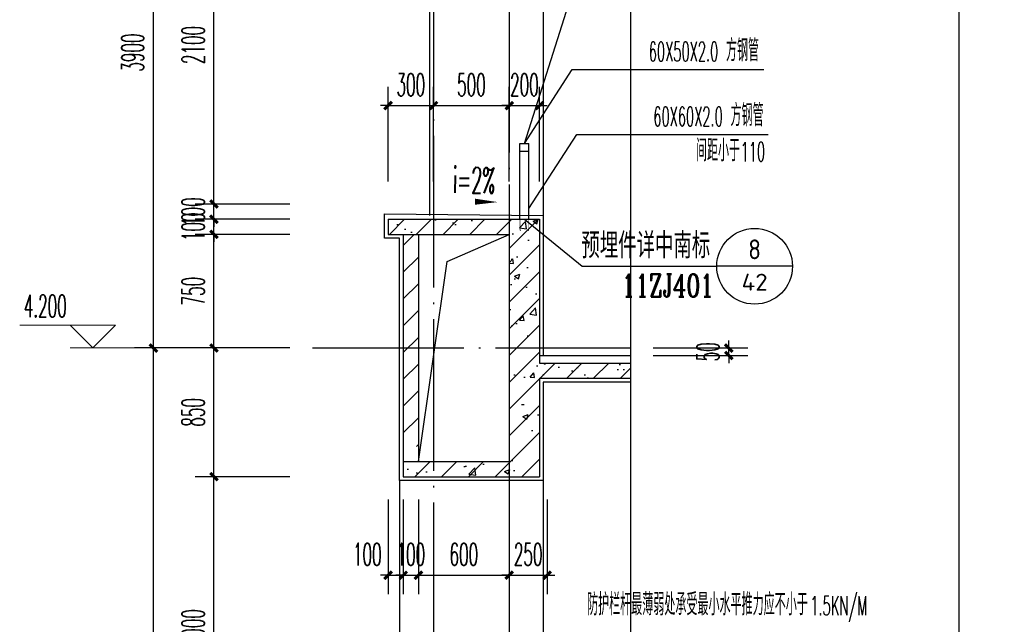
# Model space of a CAD drawing. Extents: x 1779708 to 7299578, y -1121471 to 88434.
# Tile 1015 of 1056: x 7019014 to 7025517, y -971297 to -967306. Entities that reach past the tile are written whole.
import ezdxf
from ezdxf.enums import TextEntityAlignment as Align

# ---------------------------------------------------------------- set-up
doc = ezdxf.new("R2010")
doc.units = 0
doc.header["$LTSCALE"] = 1000
doc.header["$MEASUREMENT"] = 0
doc.linetypes.add('DOTE', pattern=[2.42, 2, -0.2, 0.02, -0.2])
doc.layers.get('0').update_dxf_attribs({"linetype": 'CONTINUOUS'})
doc.layers.get('Defpoints').update_dxf_attribs({"linetype": 'CONTINUOUS'})
for name, color, linetype in [('AXIS', 3, 'CONTINUOUS'), ('DIM_IDEN', 3, 'CONTINUOUS'), ('DIM_LEAD', 3, 'CONTINUOUS'), ('DIM_SYMB', 3, 'CONTINUOUS'), ('DOTE', 1, 'DOTE'), ('PUB_TAB', 7, 'CONTINUOUS'), ('PUB_TEXT', 7, 'CONTINUOUS'), ('WALL', 255, 'CONTINUOUS'), ('填充细线', 8, 'CONTINUOUS'), ('栏杆', 6, 'CONTINUOUS'), ('粉刷线', 213, 'CONTINUOUS'), ('装修层线', 2, 'CONTINUOUS')]:
    doc.layers.add(name, color=color, linetype=linetype)
doc.layers.add('DIM_ELEV', color=3, linetype='CONTINUOUS', lineweight=13)
doc.styles.add('_TCH_DIM', font='SIMPLEX.shx', dxfattribs={"width": 0.7, "bigfont": 'GBCBIG.shx'})
doc.styles.add('_TCH_DIM_T3', font='SIMPLEX.shx', dxfattribs={"width": 0.494118, "bigfont": 'GBCBIG.shx'})
doc.styles.add('_TCH_LABEL', font='COMPLEX', dxfattribs={"bigfont": 'GBCBIG'})
doc.styles.get("Standard").update_dxf_attribs({"font": 'GBENOR', "bigfont": 'GBCBIG'})
doc.dimstyles.new('_TCH_ARCH&&50', dxfattribs={"dimtxt": 148.75, "dimasz": 50, "dimexe": 125, "dimexo": 150, "dimgap": 63.125, "dimtad": 1, "dimdec": 0, "dimzin": 0, "dimdsep": 46, "dimtxsty": '_TCH_DIM_T3', "dimblk": 'ARCHTICK', "dimcen": 0.09, "dimdle": 75, "dimclrt": 7, "dimazin": 2, "dimtfac": 1, "dimtdec": 0, "dimtix": 1, "dimtmove": 2, "dimatfit": 3, "dimfxl": 250, "dimtolj": 1, "dimtzin": 0, "dimarcsym": 0})

# ---------------------------------------------------------------- blocks, each defined once
blk = doc.blocks.new('_ArchTick')
at = {"color": 0, "linetype": 'ByBlock', "const_width": 0.4}
blk.add_lwpolyline([(-0.5, -0.5), (0.5, 0.5)], dxfattribs=at)
blk = doc.blocks.new('*D1238')
at = {"layer": 'AXIS', "color": 0, "lineweight": -2, "transparency": 16777216}
for p, q in [((7019897.5, -973748.2), (7019897.5, -969398.2)), ((7020797.5, -969473.2), (7019772.5, -969473.2)), ((7020797.5, -973673.2), (7019772.5, -973673.2))]:
    blk.add_line(p, q, dxfattribs=at)
at = {"layer": 'Defpoints', "color": 0, "transparency": 16777216}
for p in [(7019897.5, -969473.2), (7020947.5, -969473.2), (7020947.5, -973673.2)]:
    blk.add_point(p, dxfattribs=at)
at = {"layer": 'AXIS', "color": 0, "lineweight": -2, "transparency": 16777216, "xscale": 50, "yscale": 50, "zscale": 50}
for p, rotation in [((7019897.5, -969473.2), 90), ((7019897.5, -973673.2), 270)]:
    blk.add_blockref('_ArchTick', p, dxfattribs=dict(at, rotation=rotation))
at = {"layer": 'AXIS', "color": 7, "transparency": 16777216, "insert": (7019760, -971573.2), "char_height": 148.75, "attachment_point": 5, "rotation": 90, "style": '_TCH_DIM_T3'}
blk.add_mtext('\\A1;4200', dxfattribs=at)
blk = doc.blocks.new('*D1239')
at = {"layer": 'AXIS', "color": 0, "lineweight": -2, "transparency": 16777216}
for p, q in [((7019897.5, -969548.2), (7019897.5, -965498.2)), ((7020797.5, -965573.2), (7019772.5, -965573.2)), ((7020797.5, -969473.2), (7019772.5, -969473.2))]:
    blk.add_line(p, q, dxfattribs=at)
at = {"layer": 'Defpoints', "color": 0, "transparency": 16777216}
for p in [(7019897.5, -965573.2), (7020947.5, -965573.2), (7020947.5, -969473.2)]:
    blk.add_point(p, dxfattribs=at)
at = {"layer": 'AXIS', "color": 0, "lineweight": -2, "transparency": 16777216, "xscale": 50, "yscale": 50, "zscale": 50}
for p, rotation in [((7019897.5, -965573.2), 90), ((7019897.5, -969473.2), 270)]:
    blk.add_blockref('_ArchTick', p, dxfattribs=dict(at, rotation=rotation))
at = {"layer": 'AXIS', "color": 7, "transparency": 16777216, "insert": (7019760, -967523.2), "char_height": 148.75, "attachment_point": 5, "rotation": 90, "style": '_TCH_DIM_T3'}
blk.add_mtext('\\A1;3900', dxfattribs=at)
blk = doc.blocks.new('*D1248')
at = {"layer": 'AXIS', "color": 0, "lineweight": -2, "transparency": 16777216}
for p, q in [((7020297.5, -972398.2), (7020297.5, -970248.2)), ((7020797.5, -970323.2), (7020172.5, -970323.2)), ((7020797.5, -972323.2), (7020172.5, -972323.2))]:
    blk.add_line(p, q, dxfattribs=at)
at = {"layer": 'Defpoints', "color": 0, "transparency": 16777216}
for p in [(7020297.5, -970323.2), (7020947.5, -970323.2), (7020947.5, -972323.2)]:
    blk.add_point(p, dxfattribs=at)
at = {"layer": 'AXIS', "color": 0, "lineweight": -2, "transparency": 16777216, "xscale": 50, "yscale": 50, "zscale": 50}
for p, rotation in [((7020297.5, -970323.2), 90), ((7020297.5, -972323.2), 270)]:
    blk.add_blockref('_ArchTick', p, dxfattribs=dict(at, rotation=rotation))
at = {"layer": 'AXIS', "color": 7, "transparency": 16777216, "insert": (7020160, -971323.2), "char_height": 148.75, "attachment_point": 5, "rotation": 90, "style": '_TCH_DIM_T3'}
blk.add_mtext('\\A1;2000', dxfattribs=at)
blk = doc.blocks.new('*D1249')
at = {"layer": 'AXIS', "color": 0, "lineweight": -2, "transparency": 16777216}
for p, q in [((7020297.5, -970398.2), (7020297.5, -969398.2)), ((7020797.5, -969473.2), (7020172.5, -969473.2)), ((7020797.5, -970323.2), (7020172.5, -970323.2))]:
    blk.add_line(p, q, dxfattribs=at)
at = {"layer": 'Defpoints', "color": 0, "transparency": 16777216}
for p in [(7020297.5, -969473.2), (7020947.5, -969473.2), (7020947.5, -970323.2)]:
    blk.add_point(p, dxfattribs=at)
at = {"layer": 'AXIS', "color": 0, "lineweight": -2, "transparency": 16777216, "xscale": 50, "yscale": 50, "zscale": 50}
for p, rotation in [((7020297.5, -969473.2), 90), ((7020297.5, -970323.2), 270)]:
    blk.add_blockref('_ArchTick', p, dxfattribs=dict(at, rotation=rotation))
at = {"layer": 'AXIS', "color": 7, "transparency": 16777216, "insert": (7020160, -969898.2), "char_height": 148.75, "attachment_point": 5, "rotation": 90, "style": '_TCH_DIM_T3'}
blk.add_mtext('\\A1;850', dxfattribs=at)
blk = doc.blocks.new('*D1250')
at = {"layer": 'AXIS', "color": 0, "lineweight": -2, "transparency": 16777216}
for p, q in [((7020297.5, -969548.2), (7020297.5, -968648.2)), ((7020797.5, -968723.2), (7020172.5, -968723.2)), ((7020797.5, -969473.2), (7020172.5, -969473.2))]:
    blk.add_line(p, q, dxfattribs=at)
at = {"layer": 'Defpoints', "color": 0, "transparency": 16777216}
for p in [(7020297.5, -968723.2), (7020947.5, -968723.2), (7020947.5, -969473.2)]:
    blk.add_point(p, dxfattribs=at)
at = {"layer": 'AXIS', "color": 0, "lineweight": -2, "transparency": 16777216, "xscale": 50, "yscale": 50, "zscale": 50}
for p, rotation in [((7020297.5, -968723.2), 90), ((7020297.5, -969473.2), 270)]:
    blk.add_blockref('_ArchTick', p, dxfattribs=dict(at, rotation=rotation))
at = {"layer": 'AXIS', "color": 7, "transparency": 16777216, "insert": (7020160, -969098.2), "char_height": 148.75, "attachment_point": 5, "rotation": 90, "style": '_TCH_DIM_T3'}
blk.add_mtext('\\A1;750', dxfattribs=at)
blk = doc.blocks.new('*D1251')
at = {"layer": 'AXIS', "color": 0, "lineweight": -2, "transparency": 16777216}
for p, q in [((7020297.5, -968623.2), (7020297.5, -968573.2)), ((7020797.5, -968623.2), (7020172.5, -968623.2)), ((7020297.5, -968723.2), (7020297.5, -968623.2)), ((7020797.5, -968723.2), (7020172.5, -968723.2)), ((7020297.5, -968723.2), (7020297.5, -968773.2))]:
    blk.add_line(p, q, dxfattribs=at)
at = {"layer": 'Defpoints', "color": 0, "transparency": 16777216}
for p in [(7020297.5, -968623.2), (7020947.5, -968623.2), (7020947.5, -968723.2)]:
    blk.add_point(p, dxfattribs=at)
at = {"layer": 'AXIS', "color": 0, "lineweight": -2, "transparency": 16777216, "xscale": 50, "yscale": 50, "zscale": 50}
for p, rotation in [((7020297.5, -968623.2), 270), ((7020297.5, -968723.2), 90)]:
    blk.add_blockref('_ArchTick', p, dxfattribs=dict(at, rotation=rotation))
at = {"layer": 'AXIS', "color": 7, "transparency": 16777216, "insert": (7020160, -968673.2), "char_height": 148.75, "attachment_point": 5, "rotation": 90, "style": '_TCH_DIM_T3'}
blk.add_mtext('\\A1;100', dxfattribs=at)
blk = doc.blocks.new('*D1252')
at = {"layer": 'AXIS', "color": 0, "lineweight": -2, "transparency": 16777216}
for p, q in [((7020297.5, -968523.2), (7020297.5, -968473.2)), ((7020797.5, -968523.2), (7020172.5, -968523.2)), ((7020297.5, -968623.2), (7020297.5, -968523.2)), ((7020797.5, -968623.2), (7020172.5, -968623.2)), ((7020297.5, -968623.2), (7020297.5, -968673.2))]:
    blk.add_line(p, q, dxfattribs=at)
at = {"layer": 'Defpoints', "color": 0, "transparency": 16777216}
for p in [(7020297.5, -968523.2), (7020947.5, -968523.2), (7020947.5, -968623.2)]:
    blk.add_point(p, dxfattribs=at)
at = {"layer": 'AXIS', "color": 0, "lineweight": -2, "transparency": 16777216, "xscale": 50, "yscale": 50, "zscale": 50}
for p, rotation in [((7020297.5, -968523.2), 270), ((7020297.5, -968623.2), 90)]:
    blk.add_blockref('_ArchTick', p, dxfattribs=dict(at, rotation=rotation))
at = {"layer": 'AXIS', "color": 7, "transparency": 16777216, "insert": (7020160, -968573.2), "char_height": 148.75, "attachment_point": 5, "rotation": 90, "style": '_TCH_DIM_T3'}
blk.add_mtext('\\A1;100', dxfattribs=at)
blk = doc.blocks.new('*D1253')
at = {"layer": 'AXIS', "color": 0, "lineweight": -2, "transparency": 16777216}
for p, q in [((7020297.5, -968598.2), (7020297.5, -966348.2)), ((7020797.5, -966423.2), (7020172.5, -966423.2)), ((7020797.5, -968523.2), (7020172.5, -968523.2))]:
    blk.add_line(p, q, dxfattribs=at)
at = {"layer": 'Defpoints', "color": 0, "transparency": 16777216}
for p in [(7020297.5, -966423.2), (7020947.5, -966423.2), (7020947.5, -968523.2)]:
    blk.add_point(p, dxfattribs=at)
at = {"layer": 'AXIS', "color": 0, "lineweight": -2, "transparency": 16777216, "xscale": 50, "yscale": 50, "zscale": 50}
for p, rotation in [((7020297.5, -966423.2), 90), ((7020297.5, -968523.2), 270)]:
    blk.add_blockref('_ArchTick', p, dxfattribs=dict(at, rotation=rotation))
at = {"layer": 'AXIS', "color": 7, "transparency": 16777216, "insert": (7020160, -967473.2), "char_height": 148.75, "attachment_point": 5, "rotation": 90, "style": '_TCH_DIM_T3'}
blk.add_mtext('\\A1;2100', dxfattribs=at)
blk = doc.blocks.new('*D1279')
at = {"layer": 'AXIS', "color": 0, "lineweight": -2, "transparency": 16777216}
for p, q in [((7021447.5, -970473.2), (7021447.5, -971098.2)), ((7021547.5, -970473.2), (7021547.5, -971098.2)), ((7021447.5, -970973.2), (7021397.5, -970973.2)), ((7021447.5, -970973.2), (7021547.5, -970973.2)), ((7021547.5, -970973.2), (7021597.5, -970973.2))]:
    blk.add_line(p, q, dxfattribs=at)
at = {"layer": 'Defpoints', "color": 0, "transparency": 16777216}
for p in [(7021447.5, -970323.2), (7021547.5, -970323.2), (7021547.5, -970973.2)]:
    blk.add_point(p, dxfattribs=at)
at = {"layer": 'AXIS', "color": 0, "lineweight": -2, "transparency": 16777216, "xscale": 50, "yscale": 50, "zscale": 50}
blk.add_blockref('_ArchTick', (7021447.5, -970973.2), dxfattribs=at)
at = {"layer": 'AXIS', "color": 0, "lineweight": -2, "transparency": 16777216, "xscale": 50, "yscale": 50, "zscale": 50, "rotation": 180}
blk.add_blockref('_ArchTick', (7021547.5, -970973.2), dxfattribs=at)
at = {"layer": 'AXIS', "color": 7, "transparency": 16777216, "insert": (7021310, -970835.7), "char_height": 148.75, "attachment_point": 5, "style": '_TCH_DIM_T3'}
blk.add_mtext('\\A1;100', dxfattribs=at)
blk = doc.blocks.new('*D1280')
at = {"layer": 'AXIS', "color": 0, "lineweight": -2, "transparency": 16777216}
for p, q in [((7021547.5, -970473.2), (7021547.5, -971098.2)), ((7021647.5, -970473.2), (7021647.5, -971098.2)), ((7021547.5, -970973.2), (7021497.5, -970973.2)), ((7021547.5, -970973.2), (7021647.5, -970973.2)), ((7021647.5, -970973.2), (7021697.5, -970973.2))]:
    blk.add_line(p, q, dxfattribs=at)
at = {"layer": 'Defpoints', "color": 0, "transparency": 16777216}
for p in [(7021547.5, -970323.2), (7021647.5, -970323.2), (7021647.5, -970973.2)]:
    blk.add_point(p, dxfattribs=at)
at = {"layer": 'AXIS', "color": 0, "lineweight": -2, "transparency": 16777216, "xscale": 50, "yscale": 50, "zscale": 50}
blk.add_blockref('_ArchTick', (7021547.5, -970973.2), dxfattribs=at)
at = {"layer": 'AXIS', "color": 0, "lineweight": -2, "transparency": 16777216, "xscale": 50, "yscale": 50, "zscale": 50, "rotation": 180}
blk.add_blockref('_ArchTick', (7021647.5, -970973.2), dxfattribs=at)
at = {"layer": 'AXIS', "color": 7, "transparency": 16777216, "insert": (7021597.5, -970835.7), "char_height": 148.75, "attachment_point": 5, "style": '_TCH_DIM_T3'}
blk.add_mtext('\\A1;100', dxfattribs=at)
blk = doc.blocks.new('*D1281')
at = {"layer": 'AXIS', "color": 0, "lineweight": -2, "transparency": 16777216}
for p, q in [((7021647.5, -970473.2), (7021647.5, -971098.2)), ((7022247.5, -970473.2), (7022247.5, -971098.2)), ((7021572.5, -970973.2), (7022322.5, -970973.2))]:
    blk.add_line(p, q, dxfattribs=at)
at = {"layer": 'Defpoints', "color": 0, "transparency": 16777216}
for p in [(7021647.5, -970323.2), (7022247.5, -970323.2), (7022247.5, -970973.2)]:
    blk.add_point(p, dxfattribs=at)
at = {"layer": 'AXIS', "color": 0, "lineweight": -2, "transparency": 16777216, "xscale": 50, "yscale": 50, "zscale": 50, "rotation": 180}
blk.add_blockref('_ArchTick', (7021647.5, -970973.2), dxfattribs=at)
at = {"layer": 'AXIS', "color": 0, "lineweight": -2, "transparency": 16777216, "xscale": 50, "yscale": 50, "zscale": 50}
blk.add_blockref('_ArchTick', (7022247.5, -970973.2), dxfattribs=at)
at = {"layer": 'AXIS', "color": 7, "transparency": 16777216, "insert": (7021947.5, -970835.7), "char_height": 148.75, "attachment_point": 5, "style": '_TCH_DIM_T3'}
blk.add_mtext('\\A1;600', dxfattribs=at)
blk = doc.blocks.new('*D1282')
at = {"layer": 'AXIS', "color": 0, "lineweight": -2, "transparency": 16777216}
for p, q in [((7022247.5, -970473.2), (7022247.5, -971098.2)), ((7022497.5, -970473.2), (7022497.5, -971098.2)), ((7022247.5, -970973.2), (7022197.5, -970973.2)), ((7022247.5, -970973.2), (7022497.5, -970973.2)), ((7022497.5, -970973.2), (7022547.5, -970973.2))]:
    blk.add_line(p, q, dxfattribs=at)
at = {"layer": 'Defpoints', "color": 0, "transparency": 16777216}
for p in [(7022247.5, -970323.2), (7022497.5, -970323.2), (7022497.5, -970973.2)]:
    blk.add_point(p, dxfattribs=at)
at = {"layer": 'AXIS', "color": 0, "lineweight": -2, "transparency": 16777216, "xscale": 50, "yscale": 50, "zscale": 50}
blk.add_blockref('_ArchTick', (7022247.5, -970973.2), dxfattribs=at)
at = {"layer": 'AXIS', "color": 0, "lineweight": -2, "transparency": 16777216, "xscale": 50, "yscale": 50, "zscale": 50, "rotation": 180}
blk.add_blockref('_ArchTick', (7022497.5, -970973.2), dxfattribs=at)
at = {"layer": 'AXIS', "color": 7, "transparency": 16777216, "insert": (7022372.5, -970835.7), "char_height": 148.75, "attachment_point": 5, "style": '_TCH_DIM_T3'}
blk.add_mtext('\\A1;250', dxfattribs=at)
blk = doc.blocks.new('*D1294')
at = {"layer": 'AXIS', "color": 0, "lineweight": -2, "transparency": 16777216}
for p, q in [((7021447.5, -968373.2), (7021447.5, -967748.2)), ((7021747.5, -968373.2), (7021747.5, -967748.2)), ((7021447.5, -967873.2), (7021397.5, -967873.2)), ((7021447.5, -967873.2), (7021747.5, -967873.2)), ((7021747.5, -967873.2), (7021797.5, -967873.2))]:
    blk.add_line(p, q, dxfattribs=at)
at = {"layer": 'Defpoints', "color": 0, "transparency": 16777216}
for p in [(7021747.5, -967873.2), (7021447.5, -968523.2), (7021747.5, -968523.2)]:
    blk.add_point(p, dxfattribs=at)
at = {"layer": 'AXIS', "color": 0, "lineweight": -2, "transparency": 16777216, "xscale": 50, "yscale": 50, "zscale": 50}
blk.add_blockref('_ArchTick', (7021447.5, -967873.2), dxfattribs=at)
at = {"layer": 'AXIS', "color": 0, "lineweight": -2, "transparency": 16777216, "xscale": 50, "yscale": 50, "zscale": 50, "rotation": 180}
blk.add_blockref('_ArchTick', (7021747.5, -967873.2), dxfattribs=at)
at = {"layer": 'AXIS', "color": 7, "transparency": 16777216, "insert": (7021597.5, -967735.7), "char_height": 148.75, "attachment_point": 5, "style": '_TCH_DIM_T3'}
blk.add_mtext('\\A1;300', dxfattribs=at)
blk = doc.blocks.new('*D1295')
at = {"layer": 'AXIS', "color": 0, "lineweight": -2, "transparency": 16777216}
for p, q in [((7021747.5, -968373.2), (7021747.5, -967748.2)), ((7022247.5, -968373.2), (7022247.5, -967748.2)), ((7021672.5, -967873.2), (7022322.5, -967873.2))]:
    blk.add_line(p, q, dxfattribs=at)
at = {"layer": 'Defpoints', "color": 0, "transparency": 16777216}
for p in [(7022247.5, -967873.2), (7021747.5, -968523.2), (7022247.5, -968523.2)]:
    blk.add_point(p, dxfattribs=at)
at = {"layer": 'AXIS', "color": 0, "lineweight": -2, "transparency": 16777216, "xscale": 50, "yscale": 50, "zscale": 50, "rotation": 180}
blk.add_blockref('_ArchTick', (7021747.5, -967873.2), dxfattribs=at)
at = {"layer": 'AXIS', "color": 0, "lineweight": -2, "transparency": 16777216, "xscale": 50, "yscale": 50, "zscale": 50}
blk.add_blockref('_ArchTick', (7022247.5, -967873.2), dxfattribs=at)
at = {"layer": 'AXIS', "color": 7, "transparency": 16777216, "insert": (7021997.5, -967735.7), "char_height": 148.75, "attachment_point": 5, "style": '_TCH_DIM_T3'}
blk.add_mtext('\\A1;500', dxfattribs=at)
blk = doc.blocks.new('*D1296')
at = {"layer": 'AXIS', "color": 0, "lineweight": -2, "transparency": 16777216}
for p, q in [((7022247.5, -968373.2), (7022247.5, -967748.2)), ((7022447.5, -968373.2), (7022447.5, -967748.2)), ((7022247.5, -967873.2), (7022197.5, -967873.2)), ((7022247.5, -967873.2), (7022447.5, -967873.2)), ((7022447.5, -967873.2), (7022497.5, -967873.2))]:
    blk.add_line(p, q, dxfattribs=at)
at = {"layer": 'Defpoints', "color": 0, "transparency": 16777216}
for p in [(7022447.5, -967873.2), (7022247.5, -968523.2), (7022447.5, -968523.2)]:
    blk.add_point(p, dxfattribs=at)
at = {"layer": 'AXIS', "color": 0, "lineweight": -2, "transparency": 16777216, "xscale": 50, "yscale": 50, "zscale": 50}
blk.add_blockref('_ArchTick', (7022247.5, -967873.2), dxfattribs=at)
at = {"layer": 'AXIS', "color": 0, "lineweight": -2, "transparency": 16777216, "xscale": 50, "yscale": 50, "zscale": 50, "rotation": 180}
blk.add_blockref('_ArchTick', (7022447.5, -967873.2), dxfattribs=at)
at = {"layer": 'AXIS', "color": 7, "transparency": 16777216, "insert": (7022347.5, -967735.7), "char_height": 148.75, "attachment_point": 5, "style": '_TCH_DIM_T3'}
blk.add_mtext('\\A1;200', dxfattribs=at)
blk = doc.blocks.new('*D1302')
at = {"layer": 'AXIS', "color": 0, "lineweight": -2, "transparency": 16777216}
for p, q in [((7023697.5, -969473.2), (7023697.5, -969423.2)), ((7023197.5, -969473.2), (7023822.5, -969473.2)), ((7023197.5, -969523.2), (7023822.5, -969523.2)), ((7023697.5, -969523.2), (7023697.5, -969473.2)), ((7023697.5, -969523.2), (7023697.5, -969573.2))]:
    blk.add_line(p, q, dxfattribs=at)
at = {"layer": 'Defpoints', "color": 0, "transparency": 16777216}
for p in [(7023047.5, -969473.2), (7023047.5, -969523.2), (7023697.5, -969473.2)]:
    blk.add_point(p, dxfattribs=at)
at = {"layer": 'AXIS', "color": 0, "lineweight": -2, "transparency": 16777216, "xscale": 50, "yscale": 50, "zscale": 50}
for p, rotation in [((7023697.5, -969473.2), 270), ((7023697.5, -969523.2), 90)]:
    blk.add_blockref('_ArchTick', p, dxfattribs=dict(at, rotation=rotation))
at = {"layer": 'AXIS', "color": 7, "transparency": 16777216, "insert": (7023560, -969498.2), "char_height": 148.75, "attachment_point": 5, "rotation": 90, "style": '_TCH_DIM_T3'}
blk.add_mtext('\\A1;50', dxfattribs=at)

msp = doc.modelspace()

# ---------------------------------------------------------------- hatches: boundary and pattern name
at = {"layer": '填充细线'}
h = msp.add_hatch(dxfattribs=at)
h.set_pattern_fill('钢筋混凝土', color=114, scale=50)
h.set_pattern_definition([(45, (7021447.51, -970323.25), (-88.3883, 88.3883), []), (50, (7021447.5, -970323.25), (358.63, -31.376), [37.5, -412.5]), (355, (7021447.5, -970323.25), (-69.376, 376.096), [30, -330]), (100.451, (7021477.4, -970325.86), (289.255, 344.72), [31.87, -350.57]), (46.184, (7021447.5, -970223.25), (533.62, -82.76), [56.25, -618.75]), (96.636, (7021492, -970230.14), (467.33, 487.06), [47.8, -525.86]), (351.184, (7021447.5, -970223.25), (467.33, 487.06), [45, -495]), (21, (7021497.5, -970248.25), (298.454, -201.31), [37.5, -412.5]), (326, (7021497.5, -970248.25), (121.66, 362.575), [30, -330]), (71.451, (7021522.38, -970265.02), (420.11, 161.265), [31.87, -350.57]), (37.5, (7021447.51, -970323.25), (6.08, 166.447), [0, -326, 0, -335, 0, -331.25]), (7.5, (7021447.51, -970323.25), (131.535, 197.206), [0, -191, 0, -318.5, 0, -126.25]), (327.5, (7021336.01, -970323.25), (266.911, -11.2774), [0, -125, 0, -390, 0, -517.5]), (317.5, (7021286, -970323.25), (291.593, 50.052), [0, -162.5, 0, -259, 0, -367.5])])
h.paths.add_polyline_path([(7022447.5, -968623.2), (7021447.5, -968623.2), (7021447.5, -968723.2), (7022247.5, -968723.2), (7022247.5, -970223.2), (7021547.5, -970223.2), (7021547.5, -970323.2), (7022447.5, -970323.2), (7022447.5, -969673.2), (7023047.5, -969673.2), (7023047.5, -969573.2), (7022447.5, -969573.2)])
h = msp.add_hatch(dxfattribs=at)
h.set_pattern_fill('普通砖', color=114, scale=50)
h.set_pattern_definition([(45, (7021547.51, -970033.49), (-88.388, 88.388), [])])
h.paths.add_polyline_path([(7021647.5, -968723.2), (7021547.5, -968723.2), (7021547.5, -970123.2), (7021647.5, -970123.2)])

# ---------------------------------------------------------------- linework, layer by layer
at = {"layer": 'DIM_ELEV'}
for p, q in [((7019647.5, -969323.2), (7019014.2, -969323.2)), ((7019497.5, -969473.2), (7019347.5, -969323.2)), ((7019497.5, -969473.2), (7019647.5, -969323.2)), ((7020297.5, -969473.2), (7019347.5, -969473.2))]:
    msp.add_line(p, q, dxfattribs=at)
at = {"layer": 'DIM_IDEN'}
for p, q in [((7022347.5, -968623.2), (7022728.4, -968933.8)), ((7022728.4, -968933.8), (7023618.1, -968933.8)), ((7024118.1, -968933.8), (7023618.1, -968933.8))]:
    msp.add_line(p, q, dxfattribs=at)
msp.add_lwpolyline([(7022347.5, -968623.2, 1), (7022347.5, -968623.2, 1)], format="xyb", close=True, dxfattribs=at)
msp.add_circle((7023868.1, -968933.8), 250, dxfattribs=at)
at = {"layer": 'DIM_LEAD'}
for p, q in [((7022347.5, -968123.2), (7022663.6, -967125.4)), ((7022347.5, -968123.2), (7022663.6, -967635.1)), ((7022663.6, -967635.1), (7023928.3, -967635.1)), ((7022377.5, -968551.7), (7022693.6, -968063.5)), ((7022693.6, -968063.5), (7023958.3, -968063.5))]:
    msp.add_line(p, q, dxfattribs=at)
at = {"layer": 'DIM_SYMB'}
msp.add_lwpolyline([(7023047.5, -948123.2), (7023047.5, -961542), (7023152.5, -961580.2), (7022942.5, -961617.2), (7023047.5, -961654.5), (7023047.5, -975073.2)], dxfattribs=at)
msp.add_lwpolyline([(7021862.2, -968504.9, 0, 0, 0), (7022170.7, -968510, 0, 40, 0), (7022020.7, -968507.5, 0, 0, 0)], format="xyseb", dxfattribs=at)
at = {"layer": 'DOTE', "linetype": 'DOTE', "ltscale": 0.5}
for p, q in [((7021747.5, -949923.2), (7021747.5, -974923.2)), ((7022247.5, -953873.2), (7022247.5, -974923.2)), ((7020947.5, -969473.2), (7023047.5, -969473.2))]:
    msp.add_line(p, q, dxfattribs=at)
at = {"layer": 'PUB_TAB'}
msp.add_line((7025219.2, -982200.2), (7025219.2, -945400.2), dxfattribs=at)
at = {"layer": 'WALL'}
for p, q in [((7021447.5, -968623.2), (7021447.5, -968723.2)), ((7021447.5, -968623.2), (7022447.5, -968623.2)), ((7022447.5, -968623.2), (7022447.5, -969573.2)), ((7021447.5, -968723.2), (7022247.5, -968723.2)), ((7021547.5, -968723.2), (7021547.5, -970323.2)), ((7021647.5, -968723.2), (7021647.5, -970223.2)), ((7022247.5, -968723.2), (7022247.5, -970223.2)), ((7022447.5, -969573.2), (7023047.5, -969573.2)), ((7022447.5, -969673.2), (7023047.5, -969673.2)), ((7022447.5, -969673.2), (7022447.5, -970323.2)), ((7021547.5, -970223.2), (7022247.5, -970223.2)), ((7021547.5, -970323.2), (7022447.5, -970323.2))]:
    msp.add_line(p, q, dxfattribs=at)
at = {"layer": '填充细线', "color": 114}
msp.add_lwpolyline([(7021647.5, -970223.2), (7021838.3, -968901.9), (7022247.5, -968723.2)], dxfattribs=at)
at = {"layer": '栏杆'}
for p, q in [((7022317.5, -968123.2), (7022377.5, -968123.2)), ((7022317.5, -968173.2), (7022317.5, -968123.2)), ((7022377.5, -968173.2), (7022377.5, -968123.2)), ((7022317.5, -968173.2), (7022377.5, -968173.2)), ((7022317.5, -968623.2), (7022317.5, -968173.2)), ((7022377.5, -968623.2), (7022377.5, -968173.2))]:
    msp.add_line(p, q, dxfattribs=at)
at = {"layer": '粉刷线'}
for p, q in [((7021722.5, -968598.2), (7021722.5, -966348.2)), ((7022472.5, -966448.2), (7022472.5, -968598.2)), ((7022447.5, -969523.2), (7023047.5, -969523.2)), ((7021522.5, -970348.2), (7021522.5, -974923.2)), ((7022472.5, -970348.2), (7022472.5, -973548.2))]:
    msp.add_line(p, q, dxfattribs=at)
msp.add_lwpolyline([(7023047.5, -969698.2), (7022472.5, -969698.2), (7022472.5, -970348.2), (7021522.5, -970348.2), (7021522.5, -968748.2), (7021422.5, -968748.2), (7021422.5, -968588.2), (7022472.5, -968598.2), (7022472.5, -969523.2)], dxfattribs=at)
at = {"layer": '装修层线', "color": 1, "const_width": 3}
msp.add_lwpolyline([(7022297.5, -968624.7), (7022397.5, -968624.7)], dxfattribs=at)
at = {"layer": '装修层线', "color": 1, "const_width": 2.4}
for points in [[(7022318.5, -968624.7), (7022318.5, -968696.7, 0.814816), (7022323.9, -968697), (7022323.9, -968692.6)], [(7022376.3, -968624.7), (7022376.3, -968696.7, -0.814816), (7022370.9, -968697), (7022370.9, -968692.6)]]:
    msp.add_lwpolyline(points, format="xyb", dxfattribs=at)

# ---------------------------------------------------------------- texts
at = {"layer": 'PUB_TEXT', "color": 7}
for s, height, style, width, p in [('方钢管', 144.68, '_TCH_DIM', 0.7, (7023678.9, -967580.5)), ('60X50X2.0', 127.5, '_TCH_DIM', 0.494118, (7023168.9, -967580.5)), ('60X60X2.0', 127.5, '_TCH_DIM', 0.494118, (7023198.9, -968009)), ('方钢管', 144.68, '_TCH_DIM', 0.7, (7023708.9, -968009)), ('间距小于', 144.68, '_TCH_DIM', 0.7, (7023480.4, -968241)), ('110', 127.5, '_TCH_DIM', 0.494118, (7023775.3, -968241)), ('11ZJ401', 148.75, '_TCH_LABEL', 0.705882, (7022990.6, -969135)), ('4.200', 148.75, '_TCH_DIM', 0.494118, (7019041.5, -969270.7)), ('防护栏杆最薄弱处承受最小水平推力应不小于', 144.681, '_TCH_DIM', 0.7, (7022761.3, -971237.9)), ('1.5KN/M', 127.5, '_TCH_DIM', 0.494118, (7024235.8, -971237.9))]:
    msp.add_text(s, height=height, dxfattribs=dict(at, style=style, width=width)).set_placement(p)
at = {"layer": 'PUB_TEXT', "color": 7, "style": '_TCH_DIM', "width": 0.494118}
msp.add_text('i=2%', height=170, rotation=359.04516, dxfattribs=at).set_placement((7021873.4, -968447.9))
at = {"layer": 'PUB_TEXT', "color": 7, "style": '_TCH_LABEL'}
msp.add_text('预埋件详中南标', height=168.79, dxfattribs=at).set_placement((7022724.1, -968881.3))
at = {"layer": 'PUB_TEXT', "color": 7}
for s, height, width, p, p2 in [('8', 130.9, 0.979292, (7023825.9, -968887.5), (7023910.4, -968887.5)), ('42', 111.53, 1.058169, (7023781.8, -969094.5), (7023954.4, -969094.5))]:
    msp.add_text(s, height=height, dxfattribs=dict(at, width=width)).set_placement(p, p2, align=Align.FIT)

# ---------------------------------------------------------------- dimensions: what is measured, and where the dimension line sits
at = {"layer": 'AXIS'}
for p1, p2, distance, picture, middle in [((7020947.5, -969473.2), (7020947.5, -965573.2), 1050, '*D1239', (7019760, -967523.2)), ((7020947.5, -968523.2), (7020947.5, -966423.2), 650, '*D1253', (7020160, -967473.2)), ((7021447.5, -968523.2), (7021747.5, -968523.2), 650, '*D1294', (7021597.5, -967735.7)), ((7021747.5, -968523.2), (7022247.5, -968523.2), 650, '*D1295', (7021997.5, -967735.7)), ((7022247.5, -968523.2), (7022447.5, -968523.2), 650, '*D1296', (7022347.5, -967735.7)), ((7020947.5, -968623.2), (7020947.5, -968523.2), 650, '*D1252', (7020160, -968573.2)), ((7020947.5, -968723.2), (7020947.5, -968623.2), 650, '*D1251', (7020160, -968673.2)), ((7020947.5, -969473.2), (7020947.5, -968723.2), 650, '*D1250', (7020160, -969098.2)), ((7020947.5, -973673.2), (7020947.5, -969473.2), 1050, '*D1238', (7019760, -971573.2)), ((7020947.5, -970323.2), (7020947.5, -969473.2), 650, '*D1249', (7020160, -969898.2)), ((7023047.5, -969523.2), (7023047.5, -969473.2), -650, '*D1302', (7023560, -969498.2)), ((7020947.5, -972323.2), (7020947.5, -970323.2), 650, '*D1248', (7020160, -971323.2)), ((7021547.5, -970323.2), (7021647.5, -970323.2), -650, '*D1280', (7021597.5, -970835.7)), ((7021647.5, -970323.2), (7022247.5, -970323.2), -650, '*D1281', (7021947.5, -970835.7)), ((7022247.5, -970323.2), (7022497.5, -970323.2), -650, '*D1282', (7022372.5, -970835.7))]:
    dim = msp.add_aligned_dim(p1=p1, p2=p2, distance=distance, dimstyle='_TCH_ARCH&&50', dxfattribs=at)
    dim.commit()
    dim.dimension.update_dxf_attribs({"geometry": picture, "text_midpoint": middle})
dim = msp.add_linear_dim(base=(7021547.5, -970973.2), p1=(7021447.5, -970323.2), p2=(7021547.5, -970323.2), angle=0, dimstyle='_TCH_ARCH&&50', dxfattribs=at)
dim.commit()
dim.dimension.update_dxf_attribs({"geometry": '*D1279', "text_midpoint": (7021310, -970835.7), "dimtype": 161})

doc.saveas('drawing.dxf')
